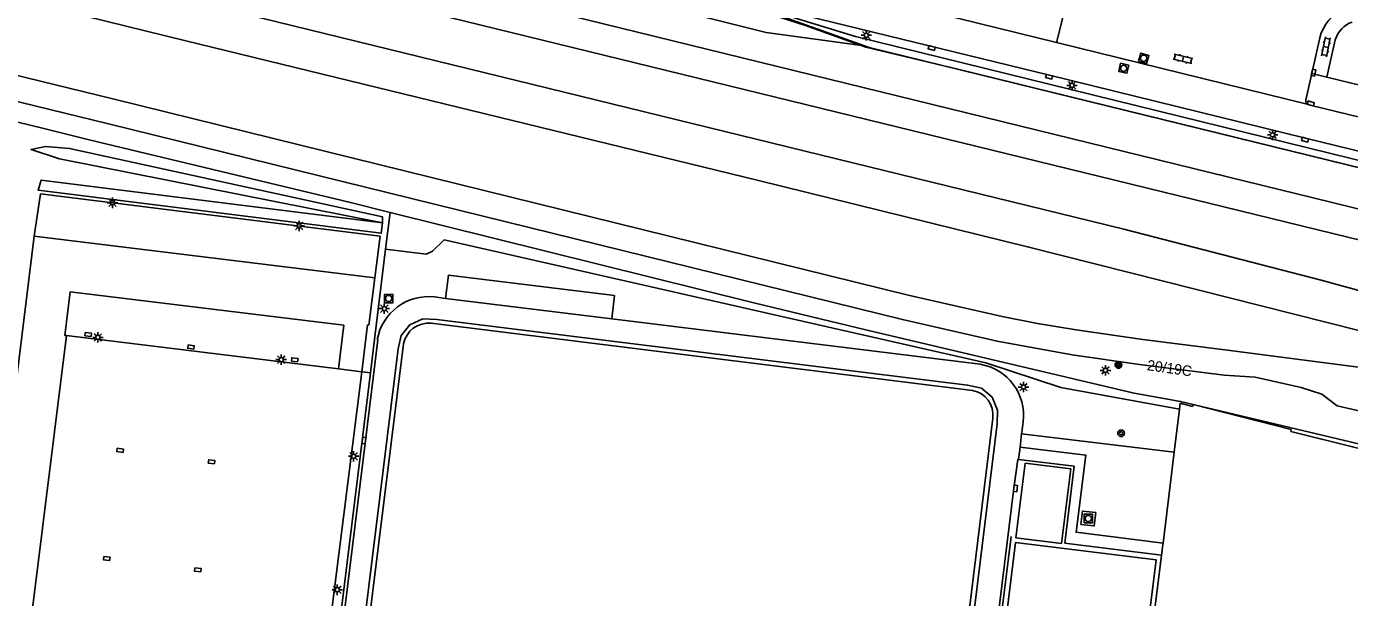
# Model space of a CAD drawing. Extents: x 131000 to 133014, y 396499 to 399001.
# Drawn here: x 132360.7 to 132518.7, y 397155.8 to 397224 of the extents above; entities that cross this region are included whole.
import ezdxf

# ---------------------------------------------------------------- set-up
doc = ezdxf.new("R2010")
doc.units = 0
for name, color, linetype in [('gg-afsc-hekwerk', 7, 'Continuous'), ('gg-afsc-muur', 7, 'Continuous'), ('gg-aspt-spoorlijn', 7, 'Continuous'), ('gg-knt-BGT kruinlijn', 7, 'Continuous'), ('gg-knt-verharding', 7, 'Continuous'), ('gg-kntw-beschoeiing', 7, 'Continuous'), ('gg-kntw-greppel-droge sloot', 7, 'Continuous'), ('gg-kwrk-betonelement', 7, 'Continuous'), ('gt-anno-nummer portaalmast', 7, 'Continuous'), ('gt-grn-groengrens', 7, 'Continuous'), ('gt-symb-boom', 7, 'Continuous'), ('gt-symb-klinker verharding', 7, 'Continuous'), ('gt-symb-kolk', 7, 'Continuous'), ('gt-symb-kolk center center', 7, 'Continuous'), ('gt-symb-lichtmast', 7, 'Continuous'), ('gt-symb-portaalmast', 7, 'Continuous'), ('gt-symb-rioolschacht', 7, 'Continuous'), ('gx-grn-maaiveld', 7, 'Continuous')]:
    doc.layers.add(name, color=color, linetype=linetype)

# ---------------------------------------------------------------- blocks, each defined once
blk = doc.blocks.new('gt0-KL1')
at = {"layer": 'gt-symb-klinker verharding'}
for p, q in [((-1.15, 0.3), (1.15, 0.3)), ((-1, -0.3), (-1, 0.3)), ((-0.5, 0.3), (-0.5, 0.45)), ((0, -0.3), (0, 0.3)), ((0.5, 0.3), (0.5, 0.45)), ((1, -0.3), (1, 0.3)), ((-1.15, -0.3), (1.15, -0.3)), ((-0.5, -0.45), (-0.5, -0.3)), ((0.5, -0.45), (0.5, -0.3))]:
    blk.add_line(p, q, dxfattribs=at)
blk = doc.blocks.new('gt0-LMAST')
at = {"layer": 'gt-symb-lichtmast'}
for p, q in [((-0.18, 0.17), (-0.45, 0.44)), ((-0.01, 0.25), (-0.01, 0.62)), ((0.17, 0.17), (0.44, 0.44)), ((-0.26, 0), (-0.63, 0)), ((-0.18, -0.18), (-0.45, -0.45)), ((-0.01, -0.25), (-0.01, -0.63)), ((0.44, -0.45), (0.17, -0.18)), ((0.24, 0), (0.62, 0))]:
    blk.add_line(p, q, dxfattribs=at)
blk.add_circle((-0.01, 0), 0.25, dxfattribs=at)
blk = doc.blocks.new('gt0-RS')
at = {"layer": 'gt-symb-rioolschacht'}
blk.add_lwpolyline([(-0.5, -0.5), (0.5, -0.5), (0.5, 0.5), (-0.5, 0.5)], close=True, dxfattribs=at)
blk.add_circle((0, 0), 0.375, dxfattribs=at)
blk = doc.blocks.new('gt0-KOLK')
at = {"layer": 'gt-symb-kolk'}
blk.add_lwpolyline([(0, 0), (0.38, 0), (0.38, 0.4), (-0.38, 0.4), (-0.38, 0), (0, 0)], dxfattribs=at)
blk = doc.blocks.new('gt0-PORTM')
at = {"layer": 'gt-symb-portaalmast'}
for radius in [0.4, 0.33, 0.27, 0.21, 0.15]:
    blk.add_circle((0, 0), radius, dxfattribs=at)
blk = doc.blocks.new('gt0-BOOM')
at = {"layer": 'gt-symb-boom'}
for radius in [0.4, 0.2]:
    blk.add_circle((0, 0), radius, dxfattribs=at)
blk = doc.blocks.new('gt0-KOLKCC')
at = {"layer": 'gt-symb-kolk center center'}
blk.add_lwpolyline([(-0.37, 0.2), (0.38, 0.2), (0.38, -0.2), (-0.37, -0.2)], close=True, dxfattribs=at)

msp = doc.modelspace()

# ---------------------------------------------------------------- linework, layer by layer
at = {"layer": 'gg-afsc-hekwerk'}
for p, q in [((132362.6, 397211.8), (132359.63, 397212.54)), ((132403.58, 397197.35), (132404.12, 397201.75)), ((132402.25, 397186.59), (132403.58, 397197.35)), ((132365.45, 397187.05), (132361.14, 397152.54)), ((132397.93, 397183.06), (132365.45, 397187.05)), ((132401.76, 397182.58), (132402.25, 397186.59)), ((132397.93, 397183.06), (132400.72, 397182.71)), ((132392.36, 397106.37), (132401.76, 397182.58)), ((132400.72, 397182.71), (132401.76, 397182.58)), ((132497.8, 397173.12), (132498.43, 397178.24)), ((132498.43, 397178.24), (132498.51, 397178.97)), ((132500, 397178.57), (132498.51, 397178.97)), ((132496.48, 397162.27), (132497.8, 397173.12)), ((132468.09, 397080.42), (132478.3, 397163.05)), ((132484.74, 397162.24), (132496.3, 397160.82)), ((132490.81, 397116.92), (132496.3, 397160.82))]:
    msp.add_line(p, q, dxfattribs=at)
for points in [[(132460.97, 397221.49), (132453.73, 397224.09), (132449.63, 397225.39), (132434.68, 397229.02), (132408.28, 397235.33), (132401.86, 397236.74), (132398.14, 397237.97), (132396.59, 397238.32), (132372.08, 397244.1), (132363.74, 397246.18), (132347.17, 397250.33), (132341.51, 397251.63), (132129.78, 397303.6), (132121.7, 397305.59), (132111.45, 397308.05), (132111.14, 397306.53)], [(132404.12, 397201.75), (132399.39, 397202.92), (132368.16, 397210.43), (132362.6, 397211.8)], [(132554.26, 397166.75), (132527.8, 397173.15), (132522.99, 397173.36), (132498.57, 397179.18), (132493.01, 397180.16), (132461.12, 397187.71), (132447.57, 397190.97), (132404.12, 397201.75)], [(132400.7, 397150.03), (132405.08, 397185.45), (132405.45, 397187.05), (132406.46, 397188.33), (132408.04, 397189.03), (132409.68, 397188.98), (132473.12, 397181.14), (132474.79, 397180.76), (132476.03, 397179.68), (132476.69, 397178.13), (132476.64, 397176.5), (132464.44, 397077.41), (132464, 397075.76), (132462.93, 397074.5), (132461.41, 397073.85), (132459.75, 397073.87), (132396.55, 397081.73), (132394.95, 397082.05), (132393.59, 397083.03), (132392.84, 397084.54), (132392.87, 397086.2), (132397.25, 397121.81)], [(132511.73, 397175.58), (132527.73, 397171.61), (132527.94, 397172.73), (132554.1, 397166.26)]]:
    msp.add_lwpolyline(points, dxfattribs=at)
at = {"layer": 'gg-afsc-muur'}
msp.add_lwpolyline([(132511.73, 397175.58), (132511.79, 397175.82), (132500.06, 397178.8), (132500, 397178.57)], dxfattribs=at)
at = {"layer": 'gg-aspt-spoorlijn'}
for points in [[(132110.72, 397302.41), (132226.38, 397274.13), (132549.82, 397194.81), (132708.51, 397156.01), (132769.11, 397141.52), (132818.73, 397129.46), (132868.26, 397117.25), (133000, 397085.1)], [(132110.33, 397298.79), (132321.53, 397247.11), (132372.34, 397234.59), (132835.05, 397121.42), (133000, 397081.03)], [(132109.71, 397293.25), (132491.77, 397199.77), (132515.35, 397193.66), (132546.46, 397185.16), (132559.12, 397181.89), (132573.99, 397178.22)], [(132109.19, 397288.52), (132149.35, 397278.7), (132169.65, 397273.8), (132299.7, 397241.86), (132341.44, 397231.69), (132379.69, 397222.25), (132447.96, 397205.6), (132480.43, 397197.61), (132540.04, 397182.57)], [(132108.21, 397279.6), (132181.92, 397261.63), (132227.52, 397250.38), (132371.16, 397215.26), (132466.02, 397191.87), (132477.25, 397189.31), (132481.45, 397188.49), (132486.07, 397187.72), (132494.05, 397186.57), (132504.15, 397185.31), (132532.36, 397181.64)]]:
    msp.add_lwpolyline(points, dxfattribs=at)
at = {"layer": 'gg-knt-BGT kruinlijn'}
msp.add_lwpolyline([(132403.19, 397200.51), (132364.63, 397208.15), (132361.22, 397209.28), (132362.93, 397209.63), (132365.82, 397209.39), (132403.2, 397201.21), (132403.19, 397200.51)], dxfattribs=at)
at = {"layer": 'gg-knt-verharding'}
for p, q in [((132483.73, 397222.04), (132484.56, 397225.36)), ((132515.2, 397222.62), (132514.23, 397218.35)), ((132483.73, 397222.04), (132513.85, 397214.65)), ((132517.04, 397222.36), (132516.02, 397217.91)), ((132514.23, 397218.35), (132513.51, 397215.18)), ((132516.02, 397217.91), (132514.23, 397218.35)), ((132520.31, 397216.86), (132516.02, 397217.91)), ((132361.6, 397198.93), (132356.62, 397158.71)), ((132361.6, 397198.93), (132402.29, 397193.96)), ((132410.74, 397191.47), (132409.42, 397191.66)), ((132430.59, 397189.03), (132410.74, 397191.47)), ((132409.02, 397188.51), (132473.7, 397180.49)), ((132474.62, 397183.62), (132430.59, 397189.03)), ((132476.13, 397177.18), (132463.8, 397076.83)), ((132479.55, 397175.32), (132479.39, 397173.7)), ((132479.55, 397175.32), (132497.8, 397173.12)), ((132479.39, 397173.7), (132479.21, 397172.25))]:
    msp.add_line(p, q, dxfattribs=at)
for points in [[(132450.63, 397230.15), (132451.94, 397229.74), (132455.07, 397229.06), (132469.65, 397225.51), (132483.73, 397222.04)], [(132663.7, 397174.58), (132656.59, 397175.96), (132651.5, 397177.04), (132642.7, 397179.1), (132616.75, 397185.45), (132576.02, 397195.35), (132535.3, 397205.29), (132513.48, 397210.63), (132482.9, 397218.15), (132453.83, 397225.25)], [(132643.77, 397182.96), (132617.67, 397189.36), (132596.81, 397194.42), (132514.06, 397214.58), (132513.85, 397214.65)], [(132402.29, 397193.96), (132402.91, 397198.9), (132362.35, 397203.96), (132361.6, 397198.93)], [(132430.59, 397189.03), (132430.92, 397191.83), (132411.1, 397194.25), (132410.74, 397191.47)], [(132400.72, 397182.71), (132401.43, 397188.32), (132401.57, 397188.3), (132402.29, 397193.96)], [(132397.93, 397183.06), (132398.57, 397188.28), (132365.9, 397192.27), (132365.27, 397187.05), (132365.45, 397187.05)], [(132390.25, 397085.76), (132391.27, 397093.95), (132401.19, 397174.5), (132402.66, 397186.53), (132402.57, 397186.55)], [(132405.71, 397186.04), (132401.26, 397150.15), (132401.67, 397150.1), (132401.65, 397149.91)], [(132391.21, 397106.51), (132395.81, 397143.59), (132400.72, 397182.71)], [(132479.55, 397175.32), (132479.58, 397175.52), (132479.75, 397176.75)], [(132479.39, 397173.7), (132487.22, 397172.77), (132486.07, 397163.55), (132496.48, 397162.27)], [(132479.21, 397172.25), (132479.1, 397172.26), (132478.65, 397168.81), (132470.84, 397105.28), (132467.75, 397080.47), (132467.25, 397076.1), (132467.04, 397075.42)], [(132479.21, 397172.25), (132485.84, 397171.44), (132484.74, 397162.24)], [(132479.98, 397171.79), (132485.43, 397171.13), (132484.33, 397162.22), (132478.88, 397162.88), (132479.98, 397171.79)], [(132468.83, 397080.95), (132485.52, 397078.92), (132495.65, 397160.25), (132478.84, 397162.33), (132468.83, 397080.95)]]:
    msp.add_lwpolyline(points, dxfattribs=at)
for centre, radius, start, end in [((132520.14, 397221.37), 5.1, 112.755, 165.8269), ((132520.16, 397221.41), 3.26, 109.3996, 162.996), ((132513.97, 397215.1), 0.467, 169.3783, 255.1489), ((132408.72, 397185.46), 6.24, 83.4901, 169.9414), ((132408.71, 397185.48), 3.05, 84.03, 169.3163), ((132473.63, 397177.52), 6.17, 352.7667, 80.7806), ((132473.17, 397177.56), 2.98, 352.6418, 79.8045)]:
    msp.add_arc(centre, radius, start, end, dxfattribs=at)
at = {"layer": 'gg-kntw-beschoeiing'}
msp.add_lwpolyline([(132460.97, 397221.49), (132472.1, 397218.83), (132606.29, 397185.91), (132627.54, 397180.73), (132657.34, 397172.95), (132661.18, 397171.89), (132682.09, 397166.74), (132697.5, 397163.4), (132708.93, 397160.86), (132733.5, 397154.94), (132756.36, 397149.47), (132863.32, 397123.26), (132866.17, 397122.63), (132900.54, 397114.16), (132962.8, 397098.93), (132983.61, 397093.84), (133000, 397089.82)], dxfattribs=at)
at = {"layer": 'gg-kntw-greppel-droge sloot'}
msp.add_lwpolyline([(132403.19, 397200.51), (132403.06, 397199.27), (132362.06, 397204.42), (132362.41, 397205.59), (132403.19, 397200.51)], dxfattribs=at)
at = {"layer": 'gg-kwrk-betonelement'}
msp.add_lwpolyline([(132486.65, 397164.5), (132486.84, 397166.09), (132488.43, 397165.9), (132488.24, 397164.31), (132486.65, 397164.5)], dxfattribs=at)
at = {"layer": 'gt-grn-groengrens'}
for p, q in [((132496.3, 397160.82), (132496.45, 397162.05)), ((132496.45, 397162.05), (132496.48, 397162.27))]:
    msp.add_line(p, q, dxfattribs=at)
for points in [[(132663.42, 397172.65), (132459.71, 397222.77), (132448.64, 397226.16), (132396.89, 397238.92), (132320.69, 397257.62), (132259.68, 397272.53), (132194.94, 397288.25), (132130.63, 397304.24), (132130.58, 397304.05)], [(132498.43, 397178.24), (132484.25, 397180.86), (132475.28, 397183.77), (132410.57, 397198.46), (132409.17, 397197.11), (132408.42, 397196.75), (132403.58, 397197.35)]]:
    msp.add_lwpolyline(points, dxfattribs=at)
at = {"layer": 'gx-grn-maaiveld'}
msp.add_line((132461.36, 397221.46), (132448.71, 397225.93), dxfattribs=at)
for points in [[(132550.34, 397174.57), (132548.09, 397175.02), (132535.99, 397176.62), (132532.54, 397176.63), (132530.82, 397176.02), (132527.51, 397176.3), (132517.28, 397178.64), (132515.44, 397180.04), (132512.98, 397180.83), (132507.49, 397182.07), (132503.78, 397182.33), (132493.65, 397183.6), (132485.61, 397184.76), (132476.63, 397186.37), (132465.33, 397188.95), (132370.45, 397212.35), (132263.64, 397238.46)], [(132425.62, 397229.13), (132449.03, 397223.23), (132460.46, 397221.68), (132461.36, 397221.46)], [(132461.36, 397221.46), (132577.83, 397192.88), (132642.9, 397176.74), (132663.22, 397171.37)]]:
    msp.add_lwpolyline(points, dxfattribs=at)

# ---------------------------------------------------------------- block references
at = {"layer": 'gt-symb-boom'}
msp.add_blockref('gt0-BOOM', (132491.45, 397175.38), dxfattribs=at)
at = {"layer": 'gt-symb-klinker verharding'}
for p, rotation in [((132515.93, 397221.52), -101.29870020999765), ((132498.85, 397220.1), -13.174926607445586)]:
    msp.add_blockref('gt0-KL1', p, dxfattribs=dict(at, rotation=rotation))
at = {"layer": 'gt-symb-kolk'}
for p, rotation in [((132468.87, 397221.58), 166.29648089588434), ((132482.9, 397218.15), 166.24561379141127), ((132514.26, 397218.49), -102.77124256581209), ((132514.06, 397214.58), -16.98473252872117), ((132513.48, 397210.63), 166.17906488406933), ((132401.19, 397174.5), 83.05114537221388), ((132478.65, 397168.81), -96.98988504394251)]:
    msp.add_blockref('gt0-KOLK', p, dxfattribs=dict(at, rotation=rotation))
at = {"layer": 'gt-symb-kolk center center'}
for p, rotation in [((132368.04, 397187.18), -6.989885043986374), ((132380.32, 397185.68), -7.0219232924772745), ((132392.72, 397184.15), 172.97807670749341), ((132371.85, 397173.34), -7.13602668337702), ((132382.79, 397171.97), 172.86397331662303), ((132370.25, 397160.42), -7.094989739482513), ((132381.15, 397159.06), 172.9050102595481)]:
    msp.add_blockref('gt0-KOLKCC', p, dxfattribs=dict(at, rotation=rotation))
at = {"layer": 'gt-symb-lichtmast'}
for p in [(132461.02, 397222.91), (132485.6, 397216.93), (132509.56, 397211.02), (132370.95, 397202.9), (132393.25, 397200.14), (132403.43, 397190.26), (132369.21, 397186.83), (132391.11, 397184.17), (132489.59, 397182.89), (132479.8, 397180.9), (132399.77, 397172.63), (132397.81, 397156.69)]:
    msp.add_blockref('gt0-LMAST', p, dxfattribs=at)
at = {"layer": 'gt-symb-portaalmast'}
msp.add_blockref('gt0-PORTM', (132491.13, 397183.54), dxfattribs=at)
at = {"layer": 'gt-symb-rioolschacht'}
for p, rotation in [((132491.77, 397218.97), 167.52092819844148), ((132494.16, 397220.17), -16.260204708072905)]:
    msp.add_blockref('gt0-RS', p, dxfattribs=dict(at, rotation=rotation))
for p in [(132403.95, 397191.47), (132487.54, 397165.2)]:
    msp.add_blockref('gt0-RS', p, dxfattribs=at)

# ---------------------------------------------------------------- texts
at = {"layer": 'gt-anno-nummer portaalmast'}
msp.add_text('20/19C', height=1.25, rotation=351.8375, dxfattribs=at).set_placement((132494.49, 397182.92))

doc.saveas('drawing.dxf')
